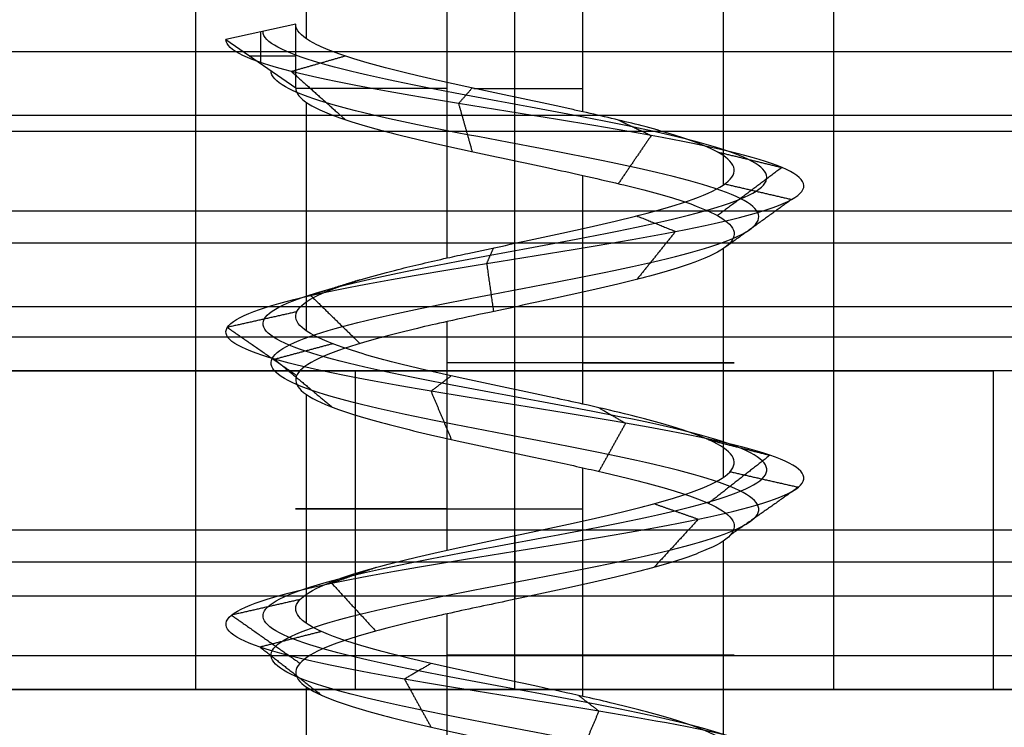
# Model space of a CAD drawing. Header units: millimetres. Extents: x -646 to 654, y -203 to 198.
# Tile 443 of 656: x -470.49 to -464.32, y 149.1 to 153.54. Entities that reach past the tile are written whole.
import ezdxf

# ---------------------------------------------------------------- set-up
doc = ezdxf.new("R2010")
doc.units = ezdxf.units.MM
doc.layers.add('Default', color=7, linetype='Continuous', true_color=0x000000)
doc.layers.add('Screw', color=7, linetype='Continuous', true_color=0xffffff)

msp = doc.modelspace()

# ---------------------------------------------------------------- linework, layer by layer
at = {"layer": 'Default'}
for p, q in [((-645.3844, 149.3403, 1170.8222), (652.6156, 149.3403, 1170.8222)), ((652.6156, 149.3403, 772.8222), (-645.3844, 149.3403, 772.8222)), ((652.6156, 149.3403, 971.8222), (-645.3844, 149.3403, 971.8222)), ((-496.8844, 149.3403, 778.8222), (-469.3844, 149.3403, 778.8222)), ((-465.3844, 149.3403, 778.8222), (-449.3844, 149.3403, 778.8222))]:
    msp.add_line(p, q, dxfattribs=at)
for points in [[(-469.3844, 149.3403, 778.8222), (-469.3844, 153.0903, 778.8222), (-469.3844, 156.8403, 778.8222)], [(-467.3844, 149.3403, 780.8222), (-467.3844, 153.0903, 780.8222), (-467.3844, 156.8403, 780.8222)], [(-467.3844, 149.3403, 776.8222), (-467.3844, 153.0903, 776.8222), (-467.3844, 156.8403, 776.8222)], [(-465.3844, 149.3403, 778.8222), (-465.3844, 153.0903, 778.8222), (-465.3844, 156.8403, 778.8222)], [(628.6156, 153.3403, 1101.2137), (3.6156, 153.3403, 1101.2137), (-621.3844, 153.3403, 1101.2137)], [(628.6156, 153.3403, 1093.8222), (3.6156, 153.3403, 1093.8222), (-621.3844, 153.3403, 1093.8222)], [(628.6156, 153.3403, 1097.518), (3.6156, 153.3403, 1097.518), (-621.3844, 153.3403, 1097.518)], [(628.6156, 153.3403, 1093.8222), (3.6156, 153.3403, 1093.8222), (-621.3844, 153.3403, 1093.8222)], [(628.6156, 153.3403, 1101.2137), (3.6156, 153.3403, 1101.2137), (-621.3844, 153.3403, 1101.2137)], [(628.6156, 153.3403, 1097.518), (3.6156, 153.3403, 1097.518), (-621.3844, 153.3403, 1097.518)], [(628.6156, 152.9403, 1104.1222), (3.6156, 152.9403, 1104.1222), (-621.3844, 152.9403, 1104.1222)], [(628.6156, 152.8403, 1074.2137), (3.6156, 152.8403, 1074.2137), (-621.3844, 152.8403, 1074.2137)], [(628.6156, 152.8403, 1076.2137), (3.6156, 152.8403, 1076.2137), (-621.3844, 152.8403, 1076.2137)], [(628.6156, 152.3403, 1101.2137), (3.6156, 152.3403, 1101.2137), (-621.3844, 152.3403, 1101.2137)], [(628.6156, 152.1403, 1092.1137), (3.6156, 152.1403, 1092.1137), (-621.3844, 152.1403, 1092.1137)], [(628.6156, 151.7403, 1102.4137), (3.6156, 151.7403, 1102.4137), (-621.3844, 151.7403, 1102.4137)], [(628.6156, 151.5515, 1092.8193), (3.6156, 151.5515, 1092.8193), (-621.3844, 151.5515, 1092.8193)], [(628.6156, 151.3403, 1093.7137), (3.6156, 151.3403, 1093.7137), (-621.3844, 151.3403, 1093.7137)], [(628.6156, 151.3403, 1101.2137), (3.6156, 151.3403, 1101.2137), (-621.3844, 151.3403, 1101.2137)], [(628.6156, 151.3403, 1097.4637), (3.6156, 151.3403, 1097.4637), (-621.3844, 151.3403, 1097.4637)], [(628.6156, 151.3403, 1120.8222), (3.6156, 151.3403, 1120.8222), (-621.3844, 151.3403, 1120.8222)], [(628.6156, 151.3403, 1118.8222), (3.6156, 151.3403, 1118.8222), (-621.3844, 151.3403, 1118.8222)], [(628.6156, 151.3403, 1105.3222), (3.6156, 151.3403, 1105.3222), (-621.3844, 151.3403, 1105.3222)], [(-474.3844, 151.3403, 1108.8222), (-471.3844, 151.3403, 1108.8222), (-468.3844, 151.3403, 1108.8222)], [(-468.3844, 151.3403, 1116.8222), (-471.3844, 151.3403, 1116.8222), (-474.3844, 151.3403, 1116.8222)], [(-468.3844, 149.3403, 1108.8222), (-468.3844, 150.3403, 1108.8222), (-468.3844, 151.3403, 1108.8222)], [(-468.3844, 149.3403, 1116.8222), (-468.3844, 150.3403, 1116.8222), (-468.3844, 151.3403, 1116.8222)], [(-425.3144, 151.3403, 1112.0722), (-444.8844, 151.3403, 1112.0722), (-464.4543, 151.3403, 1112.0722)], [(-464.3844, 149.3403, 1112.8222), (-464.3844, 150.3403, 1112.8222), (-464.3844, 151.3403, 1112.8222)], [(628.6156, 150.3403, 1074.2137), (3.6156, 150.3403, 1074.2137), (-621.3844, 150.3403, 1074.2137)], [(628.6156, 150.3403, 1076.2137), (3.6156, 150.3403, 1076.2137), (-621.3844, 150.3403, 1076.2137)], [(628.6156, 150.3403, 1075.2137), (3.6156, 150.3403, 1075.2137), (-621.3844, 150.3403, 1075.2137)], [(628.6156, 150.1403, 1103.6137), (3.6156, 150.1403, 1103.6137), (-621.3844, 150.1403, 1103.6137)], [(628.6156, 149.9261, 1120.2364), (3.6156, 149.9261, 1120.2364), (-621.3844, 149.9261, 1120.2364)], [(628.6156, 149.5515, 1104.3193), (3.6156, 149.5515, 1104.3193), (-621.3844, 149.5515, 1104.3193)], [(628.6156, 149.3403, 1118.8222), (3.6156, 149.3403, 1118.8222), (-621.3844, 149.3403, 1118.8222)], [(628.6156, 149.3403, 1105.2137), (3.6156, 149.3403, 1105.2137), (-621.3844, 149.3403, 1105.2137)], [(-449.3844, 149.3403, 772.8222), (-499.3844, 149.3403, 772.8222), (-549.3844, 149.3403, 772.8222)], [(-549.3844, 149.3403, 784.8222), (-499.3844, 149.3403, 784.8222), (-449.3844, 149.3403, 784.8222)], [(-468.3844, 149.3403, 1108.8222), (-471.3844, 149.3403, 1108.8222), (-474.3844, 149.3403, 1108.8222)], [(-474.3844, 149.3403, 1116.8222), (-471.3844, 149.3403, 1116.8222), (-468.3844, 149.3403, 1116.8222)], [(-425.3037, 149.3403, 1112.018), (-444.8844, 149.3403, 1112.018), (-464.4651, 149.3403, 1112.018)]]:
    msp.add_open_spline(points, degree=2, dxfattribs=at)
for points, weights, knots in [([(-468.3844, 151.3403, 1108.8222), (-464.3844, 151.3403, 1108.8222), (-464.3844, 151.3403, 1112.8222), (-464.3844, 151.3403, 1116.8222), (-468.3844, 151.3403, 1116.8222)], [1, 0.707106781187, 1, 0.707106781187, 1], [-55.699112, -55.699112, -55.699112, -49.415927, -49.415927, -43.132741, -43.132741, -43.132741]), ([(-465.3844, 149.3403, 778.8222), (-465.3844, 149.3403, 780.8222), (-467.3844, 149.3403, 780.8222), (-469.3844, 149.3403, 780.8222), (-469.3844, 149.3403, 778.8222), (-469.3844, 149.3403, 776.8222), (-467.3844, 149.3403, 776.8222), (-465.3844, 149.3403, 776.8222), (-465.3844, 149.3403, 778.8222)], [1, 0.707106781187, 1, 0.707106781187, 1, 0.707106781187, 1, 0.707106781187, 1], [236.566371, 236.566371, 236.566371, 239.707963, 239.707963, 242.849556, 242.849556, 245.991149, 245.991149, 249.132741, 249.132741, 249.132741]), ([(-468.3844, 149.3403, 1116.8222), (-464.3844, 149.3403, 1116.8222), (-464.3844, 149.3403, 1112.8222), (-464.3844, 149.3403, 1108.8222), (-468.3844, 149.3403, 1108.8222)], [1, 0.707106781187, 1, 0.707106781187, 1], [43.132741, 43.132741, 43.132741, 49.415927, 49.415927, 55.699112, 55.699112, 55.699112])]:
    msp.add_rational_spline(points, weights, degree=2, knots=knots, dxfattribs=at)
at = {"layer": 'Screw', "color": 7, "true_color": 0xffffff}
for p, q in [((-468.692, 153.4222, 779.2471), (-468.692, 155.0906, 779.2471)), ((-467.8092, 152.0473, 777.5146), (-467.8092, 155.0906, 777.5146)), ((-466.9595, 152.964, 780.1298), (-466.9595, 155.0906, 780.1298)), ((-466.0768, 152.5057, 778.3974), (-466.0768, 155.0906, 778.3974)), ((-468.7592, 153.514, 778.8222), (-469.1967, 153.4166, 778.8222)), ((-468.7592, 153.1147, 778.8222), (-468.7592, 153.514, 778.8222)), ((-469.1967, 153.4166, 778.8222), (-468.7592, 153.1147, 778.8222)), ((-468.978, 153.2657, 778.8222), (-468.978, 153.4653, 778.8222)), ((-469.0486, 153.3144, 778.8222), (-468.7592, 153.3144, 778.8222)), ((-468.692, 151.589, 779.2471), (-468.692, 153.0236, 779.2471)), ((-466.9595, 151.1308, 780.1298), (-466.9595, 152.5651, 780.1298)), ((-466.0768, 150.6725, 778.3974), (-466.0768, 152.1065, 778.3974)), ((-467.8092, 150.2141, 777.5146), (-467.8092, 151.6486, 777.5146)), ((-468.692, 149.7559, 779.2471), (-468.692, 151.1904, 779.2471)), ((-466.9595, 149.2977, 780.1298), (-466.9595, 150.7317, 780.1298)), ((-466.0768, 148.8393, 778.3974), (-466.0768, 150.2735, 778.3974)), ((-467.8092, 148.3809, 777.5146), (-467.8092, 149.8156, 777.5146)), ((-468.692, 147.9228, 779.2471), (-468.692, 149.357, 779.2471))]:
    msp.add_line(p, q, dxfattribs=at)
at = {"layer": 'Screw', "color": 7, "true_color": 0xffffff, "extrusion": (0, 1, 0)}
for centre, start, end in [((467.3844, 778.8222, 153.1107), 288, 0.79462), ((467.3844, 778.8222, 153.1107), 79.19774, 108), ((467.3844, 778.8222, 151.3896), 108, 288), ((467.3844, 778.8222, 150.4731), 288, 108), ((467.3844, 778.8222, 149.5563), 108, 288)]:
    msp.add_arc(centre, 1.3749, start, end, dxfattribs=at)
at = {"layer": 'Screw', "color": 7, "true_color": 0xffffff}
for points, knots in [([(-466.9595, 152.964, 780.1298), (-466.9861, 152.9699, 780.1384), (-467.013, 152.9758, 780.1463), (-467.1923, 153.015, 780.1927), (-467.3537, 153.0489, 780.2057), (-467.667, 153.1159, 780.1769), (-467.8233, 153.1497, 780.1346), (-468.1085, 153.2163, 780.0015), (-468.2412, 153.2502, 779.9089), (-468.4645, 153.3172, 779.6872), (-468.5582, 153.3509, 779.5552), (-468.6934, 153.4176, 779.271), (-468.7369, 153.4515, 779.1151), (-468.757, 153.4947, 778.9133), (-468.7592, 153.5043, 778.8677), (-468.7592, 153.514, 778.8222)], [0.9407679, 0.9407679, 0.9407679, 0.9407679, 0.94268914, 0.94268914, 0.95352424, 0.95352424, 0.96436026, 0.96436026, 0.97519533, 0.97519533, 0.98603138, 0.98603138, 0.99686651, 0.99686651, 1, 1, 1, 1]), ([(-468.2801, 135.0848, 778.8222), (-468.2897, 135.1612, 778.5877), (-468.2212, 135.2376, 778.3382), (-467.8954, 135.3903, 777.9584), (-467.6489, 135.4667, 777.8309), (-467.1198, 135.6195, 777.7928), (-466.8406, 135.6958, 777.8831), (-466.4183, 135.8486, 778.2514), (-466.2785, 135.925, 778.5277), (-466.2403, 136.0778, 779.1167), (-466.3431, 136.1541, 779.4258), (-466.7538, 136.3069, 779.8905), (-467.0599, 136.3833, 780.0426), (-467.7089, 136.5361, 780.0808), (-468.0478, 136.6124, 779.9657), (-468.5549, 136.7652, 779.5126), (-468.7251, 136.8416, 779.1767), (-468.7518, 136.9944, 778.4677), (-468.6076, 137.0707, 778.1088), (-468.1085, 137.2235, 777.5882), (-467.7509, 137.2999, 777.4299), (-467.0179, 137.4526, 777.4147), (-466.6471, 137.529, 777.5581), (-466.1095, 137.6818, 778.0741), (-465.9463, 137.7582, 778.4437), (-465.931, 137.9109, 779.2007), (-466.0794, 137.9873, 779.5834), (-466.6123, 138.1401, 780.138), (-466.9939, 138.2165, 780.3061), (-467.7749, 138.3692, 780.3214), (-468.1695, 138.4456, 780.1681), (-468.741, 138.5984, 779.6182), (-468.916, 138.6748, 779.2247), (-468.9275, 138.8275, 778.4197), (-468.7636, 138.9039, 778.0164), (-468.1955, 139.0567, 777.4376), (-467.7928, 139.1331, 777.2657), (-466.9759, 139.2858, 777.2581), (-466.5666, 139.3622, 777.4225), (-465.9793, 139.515, 777.9991), (-465.8049, 139.5914, 778.4077), (-465.7973, 139.7441, 779.2367), (-465.9642, 139.8205, 779.6519), (-466.5493, 139.9733, 780.2477), (-466.9639, 140.0497, 780.4245), (-467.8048, 140.2024, 780.4322), (-468.226, 140.2788, 780.2628), (-468.8303, 140.4316, 779.6693), (-469.0077, 140.5079, 779.2487), (-469.0184, 140.6512, 778.449), (-468.8936, 140.718, 778.0723), (-468.4247, 140.8517, 777.4798), (-468.0837, 140.9185, 777.2663), (-467.3363, 141.0522, 777.104), (-466.9325, 141.119, 777.1559), (-466.2437, 141.2527, 777.509), (-465.9612, 141.3195, 777.8089), (-465.6492, 141.4532, 778.5273), (-465.6209, 141.52, 778.9432), (-465.8381, 141.6537, 779.7052), (-466.083, 141.7205, 780.0486), (-466.742, 141.8542, 780.5049), (-467.1538, 141.921, 780.6162), (-467.9618, 142.0547, 780.55), (-468.3551, 142.1215, 780.3727), (-468.9443, 142.2552, 779.8024), (-469.1379, 142.322, 779.4114), (-469.2324, 142.4557, 778.5877), (-469.122, 142.5225, 778.1605), (-468.6606, 142.6562, 777.4701), (-468.3078, 142.723, 777.2084), (-467.5132, 142.8567, 776.9674), (-467.0744, 142.9235, 776.9889), (-466.3072, 143.0572, 777.3067), (-465.9817, 143.1241, 777.6017), (-465.5903, 143.2577, 778.334), (-465.5258, 143.3246, 778.7686), (-465.6878, 143.4582, 779.583), (-465.9137, 143.5251, 779.9598), (-466.5555, 143.6587, 780.4866), (-466.9692, 143.7256, 780.6346), (-467.7995, 143.8592, 780.6346), (-468.2132, 143.9261, 780.4866), (-468.8551, 144.0597, 779.9598), (-469.0809, 144.1266, 779.583), (-469.2429, 144.2602, 778.7686), (-469.1784, 144.3271, 778.334), (-468.787, 144.4607, 777.6017), (-468.4615, 144.5276, 777.3067), (-467.6944, 144.6612, 776.9889), (-467.2555, 144.7281, 776.9674), (-466.461, 144.8618, 777.2084), (-466.1081, 144.9286, 777.4701), (-465.6468, 145.0623, 778.1605), (-465.54, 145.1291, 778.5867), (-465.6214, 145.2628, 779.413), (-465.8092, 145.3296, 779.8102), (-466.3964, 145.4633, 780.3973), (-466.7935, 145.5301, 780.5852), (-467.6199, 145.6638, 780.6666), (-468.0461, 145.7306, 780.5598), (-468.7365, 145.8643, 780.0985), (-468.9982, 145.9311, 779.7456), (-469.2392, 146.0648, 778.951), (-469.2177, 146.1316, 778.5122), (-468.8999, 146.2653, 777.7451), (-468.6049, 146.3321, 777.4195), (-467.8726, 146.4658, 777.0281), (-467.438, 146.5326, 776.9637), (-466.6236, 146.6663, 777.1257), (-466.2468, 146.7331, 777.3515), (-465.72, 146.8668, 777.9934), (-465.572, 146.9336, 778.407), (-465.572, 147.0673, 779.2374), (-465.72, 147.1341, 779.651), (-466.2468, 147.2678, 780.2929), (-466.6236, 147.3346, 780.5188), (-467.438, 147.4683, 780.6808), (-467.8726, 147.5351, 780.6163), (-468.6049, 147.6688, 780.2249), (-468.8999, 147.7356, 779.8993), (-469.2177, 147.8693, 779.1322), (-469.2392, 147.9361, 778.6934), (-468.9982, 148.0698, 777.8988), (-468.7365, 148.1367, 777.5459), (-468.0461, 148.2703, 777.0846), (-467.6199, 148.3372, 776.9779), (-466.7935, 148.4708, 777.0593), (-466.3964, 148.5377, 777.2471), (-465.8092, 148.6713, 777.8342), (-465.6214, 148.7382, 778.2314), (-465.54, 148.8718, 779.0577), (-465.6468, 148.9387, 779.4839), (-466.1081, 149.0723, 780.1743), (-466.461, 149.1392, 780.436), (-467.2555, 149.2728, 780.6771), (-467.6944, 149.3397, 780.6555), (-468.4615, 149.4733, 780.3378), (-468.787, 149.5402, 780.0427), (-469.1784, 149.6739, 779.3104), (-469.2429, 149.7407, 778.8758), (-469.0809, 149.8744, 778.0614), (-468.8551, 149.9412, 777.6846), (-468.2132, 150.0749, 777.1578), (-467.7995, 150.1417, 777.0098), (-466.9692, 150.2754, 777.0098), (-466.5555, 150.3422, 777.1578), (-465.9137, 150.4759, 777.6846), (-465.6878, 150.5427, 778.0614), (-465.5258, 150.6764, 778.8758), (-465.5903, 150.7432, 779.3104), (-465.9817, 150.8769, 780.0427), (-466.3072, 150.9437, 780.3378), (-467.0744, 151.0774, 780.6555), (-467.5132, 151.1442, 780.6771), (-468.3078, 151.2779, 780.436), (-468.6606, 151.3447, 780.1743), (-469.122, 151.4784, 779.4839), (-469.2287, 151.5452, 779.0577), (-469.1473, 151.6789, 778.2314), (-468.9595, 151.7457, 777.8342), (-468.3723, 151.8794, 777.2471), (-467.9752, 151.9462, 777.0593), (-467.1488, 152.0799, 776.9779), (-466.7227, 152.1467, 777.0846), (-466.0323, 152.2804, 777.5459), (-465.7705, 152.3472, 777.8988), (-465.5295, 152.4809, 778.6934), (-465.5511, 152.5477, 779.1322), (-465.8688, 152.6814, 779.8993), (-466.1639, 152.7482, 780.2249), (-466.8962, 152.8819, 780.6163), (-467.3307, 152.9488, 780.6808), (-468.1451, 153.0824, 780.5188), (-468.522, 153.1493, 780.2929), (-469.0487, 153.2829, 779.651), (-469.1967, 153.3497, 779.2381), (-469.1967, 153.4166, 778.8222)], [0.0909091, 0.0909091, 0.0909091, 0.0909091, 0.1022727, 0.1022727, 0.1136364, 0.1136364, 0.125, 0.125, 0.1363636, 0.1363636, 0.1477273, 0.1477273, 0.1590909, 0.1590909, 0.1704545, 0.1704545, 0.1818182, 0.1818182, 0.1931818, 0.1931818, 0.2045455, 0.2045455, 0.2159091, 0.2159091, 0.2272727, 0.2272727, 0.2386364, 0.2386364, 0.25, 0.25, 0.2613636, 0.2613636, 0.2727273, 0.2727273, 0.2840909, 0.2840909, 0.2954545, 0.2954545, 0.3068182, 0.3068182, 0.3181818, 0.3181818, 0.3295455, 0.3295455, 0.3409091, 0.3409091, 0.3522727, 0.3522727, 0.3636364, 0.3636364, 0.3735795, 0.3735795, 0.3835227, 0.3835227, 0.3934659, 0.3934659, 0.4034091, 0.4034091, 0.4133523, 0.4133523, 0.4232955, 0.4232955, 0.4332386, 0.4332386, 0.4431818, 0.4431818, 0.453125, 0.453125, 0.4630682, 0.4630682, 0.4730114, 0.4730114, 0.4829545, 0.4829545, 0.4928977, 0.4928977, 0.5028409, 0.5028409, 0.5127841, 0.5127841, 0.5227273, 0.5227273, 0.5326705, 0.5326705, 0.5426136, 0.5426136, 0.5525568, 0.5525568, 0.5625, 0.5625, 0.5724432, 0.5724432, 0.5823864, 0.5823864, 0.5923295, 0.5923295, 0.6022727, 0.6022727, 0.6122159, 0.6122159, 0.6221591, 0.6221591, 0.6321023, 0.6321023, 0.6420455, 0.6420455, 0.6519886, 0.6519886, 0.6619318, 0.6619318, 0.671875, 0.671875, 0.6818182, 0.6818182, 0.6917614, 0.6917614, 0.7017045, 0.7017045, 0.7116477, 0.7116477, 0.7215909, 0.7215909, 0.7315341, 0.7315341, 0.7414773, 0.7414773, 0.7514205, 0.7514205, 0.7613636, 0.7613636, 0.7713068, 0.7713068, 0.78125, 0.78125, 0.7911932, 0.7911932, 0.8011364, 0.8011364, 0.8110795, 0.8110795, 0.8210227, 0.8210227, 0.8309659, 0.8309659, 0.8409091, 0.8409091, 0.8508523, 0.8508523, 0.8607955, 0.8607955, 0.8707386, 0.8707386, 0.8806818, 0.8806818, 0.890625, 0.890625, 0.9005682, 0.9005682, 0.9105114, 0.9105114, 0.9204545, 0.9204545, 0.9303977, 0.9303977, 0.9403409, 0.9403409, 0.9502841, 0.9502841, 0.9602273, 0.9602273, 0.9701705, 0.9701705, 0.9801136, 0.9801136, 0.9900568, 0.9900568, 1, 1, 1, 1]), ([(-467.4622, 135.5653, 778.056), (-467.4366, 135.5752, 778.0508), (-467.4106, 135.585, 778.047), (-467.1808, 135.6713, 778.0254), (-466.962, 135.7476, 778.0907), (-466.6259, 135.9004, 778.3729), (-466.5112, 135.9768, 778.5886), (-466.473, 136.1296, 779.0558), (-466.5506, 136.2059, 779.3044), (-466.8752, 136.3587, 779.6829), (-467.1208, 136.4351, 779.81), (-467.648, 136.5879, 779.8482), (-467.9263, 136.6642, 779.7582), (-468.3473, 136.817, 779.3912), (-468.4924, 136.8934, 779.1158), (-468.5192, 137.0462, 778.5286), (-468.4, 137.1225, 778.2303), (-467.9871, 137.2753, 777.7958), (-467.6899, 137.3517, 777.6626), (-467.0788, 137.5044, 777.6473), (-466.7685, 137.5808, 777.7657), (-466.3171, 137.7336, 778.1956), (-466.1789, 137.81, 778.5046), (-466.1636, 137.9627, 779.1398), (-466.287, 138.0391, 779.462), (-466.7338, 138.1919, 779.9304), (-467.0548, 138.2683, 780.0735), (-467.7139, 138.421, 780.0888), (-468.0481, 138.4974, 779.9605), (-468.5334, 138.6502, 779.4967), (-468.6834, 138.7266, 779.1638), (-468.6948, 138.8793, 778.4806), (-468.556, 138.9557, 778.1379), (-468.0741, 139.1085, 777.6452), (-467.7319, 139.1849, 777.4984), (-467.0368, 139.3376, 777.4907), (-466.6881, 139.414, 777.6301), (-466.1869, 139.5668, 778.1205), (-466.0376, 139.6432, 778.4686), (-466.03, 139.7959, 779.1758), (-466.1718, 139.8723, 779.5305), (-466.6707, 140.0251, 780.0402), (-467.0248, 140.1015, 780.1919), (-467.7439, 140.2542, 780.1995), (-468.1046, 140.3306, 780.0552), (-468.6227, 140.4834, 779.5478), (-468.775, 140.5597, 779.1878), (-468.7858, 140.703, 778.5023), (-468.68, 140.7698, 778.1787), (-468.2786, 140.9035, 777.6686), (-467.986, 140.9703, 777.4841), (-467.3432, 141.104, 777.3426), (-466.9952, 141.1708, 777.3863), (-466.4003, 141.3045, 777.689), (-466.1558, 141.3713, 777.9472), (-465.8845, 141.505, 778.5671), (-465.859, 141.5718, 778.9266), (-466.0453, 141.7055, 779.5867), (-466.2566, 141.7723, 779.8847), (-466.8269, 141.906, 780.2819), (-467.184, 141.9728, 780.3794), (-467.886, 142.1065, 780.3237), (-468.2283, 142.1733, 780.1705), (-468.7421, 142.307, 779.6756), (-468.9116, 142.3738, 779.3356), (-468.9957, 142.5075, 778.6179), (-468.8989, 142.5743, 778.2455), (-468.4968, 142.708, 777.6437), (-468.1892, 142.7748, 777.4156), (-467.4966, 142.9085, 777.2055), (-467.1142, 142.9753, 777.2243), (-466.4455, 143.109, 777.5012), (-466.1618, 143.1759, 777.7584), (-465.8206, 143.3095, 778.3967), (-465.7644, 143.3764, 778.7755), (-465.9056, 143.51, 779.4853), (-466.1025, 143.5769, 779.8138), (-466.6619, 143.7105, 780.2729), (-467.0225, 143.7774, 780.4019), (-467.7462, 143.911, 780.4019), (-468.1068, 143.9779, 780.2729), (-468.6663, 144.1115, 779.8138), (-468.8631, 144.1784, 779.4853), (-469.0043, 144.312, 778.7755), (-468.9481, 144.3789, 778.3967), (-468.607, 144.5125, 777.7584), (-468.3232, 144.5794, 777.5012), (-467.6546, 144.713, 777.2243), (-467.2721, 144.7799, 777.2055), (-466.5795, 144.9136, 777.4156), (-466.2719, 144.9804, 777.6437), (-465.8698, 145.1141, 778.2455), (-465.7768, 145.1809, 778.6169), (-465.8477, 145.3146, 779.3372), (-466.0114, 145.3814, 779.6834), (-466.5232, 145.5151, 780.1951), (-466.8694, 145.5819, 780.3589), (-467.5897, 145.7156, 780.4298), (-467.9611, 145.7824, 780.3368), (-468.5629, 145.9161, 779.9347), (-468.791, 145.9829, 779.6271), (-469.0011, 146.1166, 778.9345), (-468.9823, 146.1834, 778.552), (-468.7054, 146.3171, 777.8834), (-468.4482, 146.3839, 777.5996), (-467.8099, 146.5176, 777.2584), (-467.4311, 146.5844, 777.2022), (-466.7213, 146.7181, 777.3434), (-466.3928, 146.7849, 777.5403), (-465.9336, 146.9186, 778.0998), (-465.8046, 146.9854, 778.4603), (-465.8046, 147.1191, 779.1841), (-465.9336, 147.1859, 779.5446), (-466.3928, 147.3196, 780.1041), (-466.7213, 147.3864, 780.301), (-467.4311, 147.5201, 780.4422), (-467.8099, 147.5869, 780.386), (-468.4482, 147.7206, 780.0448), (-468.7054, 147.7874, 779.7611), (-468.9823, 147.9211, 779.0924), (-469.0011, 147.988, 778.7099), (-468.791, 148.1216, 778.0174), (-468.5629, 148.1885, 777.7098), (-467.9611, 148.3221, 777.3077), (-467.5897, 148.389, 777.2146), (-466.8694, 148.5226, 777.2856), (-466.5232, 148.5895, 777.4493), (-466.0114, 148.7231, 777.9611), (-465.8477, 148.79, 778.3072), (-465.7768, 148.9236, 779.0275), (-465.8698, 148.9905, 779.399), (-466.2719, 149.1241, 780.0007), (-466.5795, 149.191, 780.2289), (-467.2721, 149.3246, 780.439), (-467.6546, 149.3915, 780.4202), (-468.3232, 149.5251, 780.1432), (-468.607, 149.592, 779.886), (-468.9481, 149.7257, 779.2477), (-469.0043, 149.7925, 778.8689), (-468.8631, 149.9262, 778.1591), (-468.6663, 149.993, 777.8306), (-468.1068, 150.1267, 777.3715), (-467.7462, 150.1935, 777.2425), (-467.0225, 150.3272, 777.2425), (-466.6619, 150.394, 777.3715), (-466.1025, 150.5277, 777.8306), (-465.9056, 150.5945, 778.1591), (-465.7644, 150.7282, 778.8689), (-465.8206, 150.795, 779.2477), (-466.1618, 150.9287, 779.886), (-466.4455, 150.9955, 780.1432), (-467.1142, 151.1292, 780.4202), (-467.4966, 151.196, 780.439), (-468.1892, 151.3297, 780.2289), (-468.4968, 151.3965, 780.0007), (-468.8989, 151.5302, 779.399), (-468.9919, 151.597, 779.0275), (-468.921, 151.7307, 778.3072), (-468.7573, 151.7975, 777.9611), (-468.2455, 151.9312, 777.4493), (-467.8993, 151.998, 777.2856), (-467.1791, 152.1317, 777.2146), (-466.8076, 152.1985, 777.3077), (-466.2058, 152.3322, 777.7098), (-465.9777, 152.399, 778.0174), (-465.7676, 152.5327, 778.7099), (-465.7864, 152.5995, 779.0924), (-466.0634, 152.7332, 779.7611), (-466.3205, 152.8, 780.0448), (-466.9588, 152.9337, 780.386), (-467.3376, 153.0006, 780.4422), (-468.0475, 153.1342, 780.301), (-468.3759, 153.2011, 780.1041), (-468.8351, 153.3347, 779.5446), (-468.9641, 153.4015, 779.1847), (-468.9641, 153.4684, 778.8222)], [2.782471, 2.782471, 2.782471, 2.782471, 2.974275, 2.974275, 4.461413, 4.461413, 5.948551, 5.948551, 7.435688, 7.435688, 8.922826, 8.922826, 10.409964, 10.409964, 11.897102, 11.897102, 13.384239, 13.384239, 14.871377, 14.871377, 16.358515, 16.358515, 17.845652, 17.845652, 19.33279, 19.33279, 20.819928, 20.819928, 22.307065, 22.307065, 23.794203, 23.794203, 25.281341, 25.281341, 26.768478, 26.768478, 28.255616, 28.255616, 29.742754, 29.742754, 31.229892, 31.229892, 32.717029, 32.717029, 34.204167, 34.204167, 35.691305, 35.691305, 36.99255, 36.99255, 38.293796, 38.293796, 39.595041, 39.595041, 40.896287, 40.896287, 42.197532, 42.197532, 43.498777, 43.498777, 44.800023, 44.800023, 46.101268, 46.101268, 47.402514, 47.402514, 48.703759, 48.703759, 50.005005, 50.005005, 51.30625, 51.30625, 52.607496, 52.607496, 53.908741, 53.908741, 55.209987, 55.209987, 56.511232, 56.511232, 57.812478, 57.812478, 59.113723, 59.113723, 60.414969, 60.414969, 61.716214, 61.716214, 63.01746, 63.01746, 64.318705, 64.318705, 65.619951, 65.619951, 66.921196, 66.921196, 68.222442, 68.222442, 69.523687, 69.523687, 70.824933, 70.824933, 72.126178, 72.126178, 73.427423, 73.427423, 74.728669, 74.728669, 76.029914, 76.029914, 77.33116, 77.33116, 78.632405, 78.632405, 79.933651, 79.933651, 81.234896, 81.234896, 82.536142, 82.536142, 83.837387, 83.837387, 85.138633, 85.138633, 86.439878, 86.439878, 87.741124, 87.741124, 89.042369, 89.042369, 90.343615, 90.343615, 91.64486, 91.64486, 92.946106, 92.946106, 94.247351, 94.247351, 95.548597, 95.548597, 96.849842, 96.849842, 98.151088, 98.151088, 99.452333, 99.452333, 100.753579, 100.753579, 102.054824, 102.054824, 103.35607, 103.35607, 104.657315, 104.657315, 105.95856, 105.95856, 107.259806, 107.259806, 108.561051, 108.561051, 109.862297, 109.862297, 111.163542, 111.163542, 112.464788, 112.464788, 113.766033, 113.766033, 115.067279, 115.067279, 116.368524, 116.368524, 117.66977, 117.66977, 118.971015, 118.971015, 118.971015, 118.971015]), ([(-467.0882, 135.4652, 778.1266), (-466.9956, 135.5025, 778.1558), (-466.907, 135.5398, 778.203), (-466.6707, 135.6534, 778.3991), (-466.5614, 135.7298, 778.6018), (-466.5232, 135.8826, 779.0427), (-466.5955, 135.9589, 779.2781), (-466.9014, 136.1117, 779.6381), (-467.1339, 136.1881, 779.7597), (-467.6348, 136.3409, 779.7979), (-467.9001, 136.4172, 779.7133), (-468.3025, 136.57, 779.3649), (-468.4422, 136.6464, 779.1026), (-468.4689, 136.7992, 778.5418), (-468.3551, 136.8755, 778.2565), (-467.9609, 137.0283, 777.8406), (-467.6768, 137.1047, 777.7129), (-467.0919, 137.2574, 777.6976), (-466.7947, 137.3338, 777.8106), (-466.3619, 137.4866, 778.2218), (-466.2292, 137.563, 778.5178), (-466.2139, 137.7157, 779.1266), (-466.3318, 137.7921, 779.4358), (-466.76, 137.9449, 779.8856), (-467.0679, 138.0213, 780.0232), (-467.7008, 138.174, 780.0385), (-468.0218, 138.2504, 779.9157), (-468.4886, 138.4032, 779.4705), (-468.6331, 138.4796, 779.1506), (-468.6446, 138.6323, 778.4938), (-468.5112, 138.7087, 778.1641), (-468.0479, 138.8615, 777.69), (-467.7188, 138.9379, 777.5486), (-467.0499, 139.0906, 777.541), (-466.7143, 139.167, 777.675), (-466.2317, 139.3198, 778.1467), (-466.0879, 139.3962, 778.4818), (-466.0802, 139.5489, 779.1626), (-466.2167, 139.6253, 779.5042), (-466.6969, 139.7781, 779.9953), (-467.0379, 139.8545, 780.1416), (-467.7308, 140.0072, 780.1493), (-468.0783, 140.0836, 780.0104), (-468.5779, 140.2364, 779.5216), (-468.7248, 140.3127, 779.1746), (-468.7355, 140.456, 778.5138), (-468.6338, 140.5228, 778.2017), (-468.2471, 140.6565, 777.7093), (-467.965, 140.7233, 777.5311), (-467.3447, 140.857, 777.3941), (-467.0087, 140.9238, 777.436), (-466.4342, 141.0575, 777.7279), (-466.1978, 141.1243, 777.9771), (-465.9354, 141.258, 778.5757), (-465.9105, 141.3248, 778.9231), (-466.09, 141.4585, 779.5611), (-466.294, 141.5253, 779.8493), (-466.8452, 141.659, 780.2337), (-467.1905, 141.7258, 780.3283), (-467.8696, 141.8595, 780.2748), (-468.2009, 141.9263, 780.1268), (-468.6984, 142.06, 779.6482), (-468.8627, 142.1268, 779.3192), (-468.9445, 142.2605, 778.6245), (-468.8507, 142.3273, 778.2638), (-468.4614, 142.461, 777.6812), (-468.1636, 142.5278, 777.4603), (-467.4931, 142.6615, 777.2569), (-467.1228, 142.7283, 777.2751), (-466.4754, 142.862, 777.5433), (-466.2007, 142.9288, 777.7922), (-465.8703, 143.0625, 778.4102), (-465.8159, 143.1294, 778.777), (-465.9526, 143.263, 779.4642), (-466.1432, 143.3299, 779.7822), (-466.6849, 143.4635, 780.2268), (-467.034, 143.5304, 780.3517), (-467.7347, 143.664, 780.3517), (-468.0838, 143.7309, 780.2268), (-468.6255, 143.8645, 779.7822), (-468.8161, 143.9314, 779.4642), (-468.9528, 144.065, 778.777), (-468.8984, 144.1319, 778.4102), (-468.5681, 144.2655, 777.7922), (-468.2934, 144.3324, 777.5433), (-467.646, 144.466, 777.2751), (-467.2757, 144.5329, 777.2569), (-466.6051, 144.6666, 777.4603), (-466.3073, 144.7334, 777.6812), (-465.918, 144.8671, 778.2638), (-465.8279, 144.9339, 778.6235), (-465.8966, 145.0676, 779.3208), (-466.0551, 145.1344, 779.656), (-466.5506, 145.2681, 780.1514), (-466.8858, 145.3349, 780.31), (-467.5831, 145.4686, 780.3787), (-467.9428, 145.5354, 780.2886), (-468.5254, 145.6691, 779.8993), (-468.7463, 145.7359, 779.6015), (-468.9497, 145.8696, 778.9309), (-468.9315, 145.9364, 778.5606), (-468.6633, 146.0701, 777.9132), (-468.4143, 146.1369, 777.6385), (-467.7964, 146.2706, 777.3082), (-467.4296, 146.3374, 777.2538), (-466.7423, 146.4711, 777.3905), (-466.4243, 146.5379, 777.5811), (-465.9798, 146.6716, 778.1228), (-465.8549, 146.7384, 778.4719), (-465.8549, 146.8721, 779.1726), (-465.9798, 146.9389, 779.5217), (-466.4243, 147.0726, 780.0633), (-466.7423, 147.1394, 780.2539), (-467.4296, 147.2731, 780.3906), (-467.7964, 147.3399, 780.3362), (-468.4143, 147.4736, 780.0059), (-468.6633, 147.5404, 779.7312), (-468.9315, 147.6741, 779.0838), (-468.9497, 147.7409, 778.7135), (-468.7463, 147.8746, 778.043), (-468.5254, 147.9415, 777.7452), (-467.9428, 148.0751, 777.3559), (-467.5831, 148.142, 777.2658), (-466.8858, 148.2756, 777.3345), (-466.5506, 148.3425, 777.493), (-466.0551, 148.4761, 777.9885), (-465.8966, 148.543, 778.3236), (-465.8279, 148.6766, 779.021), (-465.918, 148.7435, 779.3806), (-466.3073, 148.8771, 779.9633), (-466.6051, 148.944, 780.1841), (-467.2757, 149.0776, 780.3875), (-467.646, 149.1445, 780.3693), (-468.2934, 149.2781, 780.1012), (-468.5681, 149.345, 779.8522), (-468.8984, 149.4787, 779.2342), (-468.9528, 149.5455, 778.8675), (-468.8161, 149.6792, 778.1802), (-468.6255, 149.746, 777.8622), (-468.0838, 149.8797, 777.4177), (-467.7347, 149.9465, 777.2928), (-467.034, 150.0802, 777.2928), (-466.6849, 150.147, 777.4177), (-466.1432, 150.2807, 777.8622), (-465.9526, 150.3475, 778.1802), (-465.8159, 150.4812, 778.8675), (-465.8703, 150.548, 779.2342), (-466.2007, 150.6817, 779.8522), (-466.4754, 150.7485, 780.1012), (-467.1228, 150.8822, 780.3693), (-467.4931, 150.949, 780.3875), (-468.1636, 151.0827, 780.1841), (-468.4614, 151.1495, 779.9633), (-468.8507, 151.2832, 779.3806), (-468.9408, 151.35, 779.021), (-468.8721, 151.4837, 778.3236), (-468.7136, 151.5505, 777.9885), (-468.2181, 151.6842, 777.493), (-467.8829, 151.751, 777.3345), (-467.1856, 151.8847, 777.2658), (-466.826, 151.9515, 777.3559), (-466.2433, 152.0852, 777.7452), (-466.0225, 152.152, 778.043), (-465.8191, 152.2857, 778.7135), (-465.8372, 152.3525, 779.0838), (-466.1054, 152.4862, 779.7312), (-466.3544, 152.553, 780.0059), (-466.9724, 152.6867, 780.3362), (-467.3391, 152.7536, 780.3906), (-468.0264, 152.8872, 780.2539), (-468.3444, 152.9541, 780.0633), (-468.7889, 153.0877, 779.5217), (-468.9138, 153.1545, 779.1731), (-468.9138, 153.2214, 778.8222)], [9.962929, 9.962929, 9.962929, 9.962929, 10.425509, 10.425509, 11.373282, 11.373282, 12.321056, 12.321056, 13.268829, 13.268829, 14.216603, 14.216603, 15.164377, 15.164377, 16.11215, 16.11215, 17.059924, 17.059924, 18.007697, 18.007697, 18.955471, 18.955471, 19.903244, 19.903244, 20.851018, 20.851018, 21.798791, 21.798791, 22.746565, 22.746565, 23.694338, 23.694338, 24.642112, 24.642112, 25.589885, 25.589885, 26.537659, 26.537659, 27.485432, 27.485432, 28.433206, 28.433206, 29.38098, 29.38098, 30.328753, 30.328753, 31.158055, 31.158055, 31.987357, 31.987357, 32.816659, 32.816659, 33.64596, 33.64596, 34.475262, 34.475262, 35.304564, 35.304564, 36.133866, 36.133866, 36.963168, 36.963168, 37.79247, 37.79247, 38.621772, 38.621772, 39.451073, 39.451073, 40.280375, 40.280375, 41.109677, 41.109677, 41.938979, 41.938979, 42.768281, 42.768281, 43.597583, 43.597583, 44.426884, 44.426884, 45.256186, 45.256186, 46.085488, 46.085488, 46.91479, 46.91479, 47.744092, 47.744092, 48.573394, 48.573394, 49.402695, 49.402695, 50.231997, 50.231997, 51.061299, 51.061299, 51.890601, 51.890601, 52.719903, 52.719903, 53.549205, 53.549205, 54.378507, 54.378507, 55.207808, 55.207808, 56.03711, 56.03711, 56.866412, 56.866412, 57.695714, 57.695714, 58.525016, 58.525016, 59.354318, 59.354318, 60.183619, 60.183619, 61.012921, 61.012921, 61.842223, 61.842223, 62.671525, 62.671525, 63.500827, 63.500827, 64.330129, 64.330129, 65.15943, 65.15943, 65.988732, 65.988732, 66.818034, 66.818034, 67.647336, 67.647336, 68.476638, 68.476638, 69.30594, 69.30594, 70.135242, 70.135242, 70.964543, 70.964543, 71.793845, 71.793845, 72.623147, 72.623147, 73.452449, 73.452449, 74.281751, 74.281751, 75.111053, 75.111053, 75.940354, 75.940354, 76.769656, 76.769656, 77.598958, 77.598958, 78.42826, 78.42826, 79.257562, 79.257562, 80.086864, 80.086864, 80.916165, 80.916165, 81.745467, 81.745467, 82.574769, 82.574769, 83.404071, 83.404071, 83.404071, 83.404071]), ([(-468.7592, 153.1147, 778.8222), (-468.7592, 153.0814, 778.9795), (-468.7315, 153.048, 779.139), (-468.6251, 152.9813, 779.435), (-468.5452, 152.9469, 779.5756), (-468.345, 152.8802, 779.8183), (-468.2219, 152.8468, 779.9238), (-467.9514, 152.78, 780.0845), (-467.8003, 152.7456, 780.1421), (-467.4914, 152.6789, 780.2019), (-467.3294, 152.6455, 780.205), (-467.1015, 152.5966, 780.1697), (-467.0296, 152.5809, 780.1525), (-466.9595, 152.5651, 780.1298)], [0, 0, 0, 0, 0.01131575, 0.01131575, 0.02263356, 0.02263356, 0.03395821, 0.03395821, 0.04527566, 0.04527566, 0.05660056, 0.05660056, 0.06186848, 0.06186848, 0.06186848, 0.06186848]), ([(-467.8092, 152.0473, 777.5146), (-467.7663, 152.0569, 777.5007), (-467.7228, 152.0665, 777.4889), (-467.5253, 152.1095, 777.4456), (-467.3636, 152.1433, 777.4385), (-467.0515, 152.2099, 777.479), (-466.8969, 152.2438, 777.5271), (-466.6169, 152.3108, 777.6706), (-466.4877, 152.3446, 777.7682), (-466.2727, 152.4112, 777.998), (-466.1841, 152.4451, 778.1335), (-466.0595, 152.5121, 778.4224), (-466.0219, 152.5459, 778.5799), (-466.0024, 152.6125, 778.8939), (-466.0202, 152.6464, 779.0548), (-466.108, 152.7134, 779.357), (-466.1792, 152.7471, 779.5024), (-466.364, 152.8138, 779.7571), (-466.4802, 152.8477, 779.8698), (-466.7171, 152.9087, 780.0313), (-466.8359, 152.9364, 780.0895), (-466.9595, 152.964, 780.1298)], [0.84207939, 0.84207939, 0.84207939, 0.84207939, 0.84516883, 0.84516883, 0.85600471, 0.85600471, 0.8668399, 0.8668399, 0.87767581, 0.87767581, 0.88851098, 0.88851098, 0.89934692, 0.89934692, 0.91018206, 0.91018206, 0.92101803, 0.92101803, 0.93185315, 0.93185315, 0.9407679, 0.9407679, 0.9407679, 0.9407679]), ([(-466.9595, 152.5651, 780.1298), (-466.8791, 152.547, 780.1035), (-466.8009, 152.5288, 780.07), (-466.5888, 152.4777, 779.9546), (-466.4619, 152.4443, 779.8538), (-466.2527, 152.3775, 779.6188), (-466.1675, 152.3431, 779.4813), (-466.0501, 152.2764, 779.1894), (-466.0163, 152.243, 779.0309), (-466.0046, 152.1762, 778.7165), (-466.0263, 152.1418, 778.5562), (-466.1215, 152.0751, 778.2563), (-466.1963, 152.0418, 778.1125), (-466.3874, 151.975, 777.8625), (-466.5061, 151.9405, 777.7528), (-466.7704, 151.8739, 777.582), (-466.9196, 151.8405, 777.5187), (-467.2261, 151.7737, 777.4474), (-467.3875, 151.7393, 777.4384), (-467.6334, 151.6868, 777.4671), (-467.7227, 151.6677, 777.4867), (-467.8092, 151.6486, 777.5146)], [0.0618685, 0.0618685, 0.0618685, 0.0618685, 0.067918, 0.067918, 0.0792429, 0.0792429, 0.0905603, 0.0905603, 0.1018851, 0.1018851, 0.1132025, 0.1132025, 0.1245274, 0.1245274, 0.1358448, 0.1358448, 0.1471696, 0.1471696, 0.158487, 0.158487, 0.1649804, 0.1649804, 0.1649804, 0.1649804]), ([(-466.9595, 151.1308, 780.1298), (-467.0187, 151.144, 780.1489), (-467.0791, 151.1572, 780.1642), (-467.2947, 151.2036, 780.2032), (-467.4566, 151.2375, 780.2042), (-467.7669, 151.3044, 780.1521), (-467.9196, 151.3382, 780.0984), (-468.1941, 151.4048, 779.9444), (-468.3196, 151.4387, 779.8422), (-468.5259, 151.5057, 779.6046), (-468.6094, 151.5395, 779.4659), (-468.7232, 151.6061, 779.1724), (-468.7549, 151.64, 779.0137), (-468.7627, 151.707, 778.6992), (-468.7389, 151.7408, 778.539), (-468.6399, 151.8074, 778.2403), (-468.5634, 151.8413, 778.0977), (-468.3692, 151.9082, 777.8501), (-468.249, 151.942, 777.7417), (-468.0205, 151.9992, 777.5981), (-467.9167, 152.0233, 777.5498), (-467.8092, 152.0473, 777.5146)], [0.74339324, 0.74339324, 0.74339324, 0.74339324, 0.74764927, 0.74764927, 0.75848459, 0.75848459, 0.76932034, 0.76932034, 0.78015564, 0.78015564, 0.79099143, 0.79099143, 0.8018267, 0.8018267, 0.81266251, 0.81266251, 0.82349776, 0.82349776, 0.83433361, 0.83433361, 0.84207939, 0.84207939, 0.84207939, 0.84207939]), ([(-467.8092, 151.6486, 777.5146), (-467.8735, 151.6343, 777.5356), (-467.9362, 151.6201, 777.5612), (-468.1372, 151.5724, 777.6611), (-468.2675, 151.538, 777.7568), (-468.4854, 151.4714, 777.9839), (-468.5758, 151.438, 778.1183), (-468.704, 151.3711, 778.4057), (-468.7436, 151.3367, 778.5625), (-468.7672, 151.2701, 778.8763), (-468.7514, 151.2367, 779.0375), (-468.6674, 151.1699, 779.3407), (-468.5981, 151.1355, 779.4869), (-468.4166, 151.0689, 779.7439), (-468.3018, 151.0354, 779.8583), (-468.044, 150.9686, 780.0387), (-467.8976, 150.9342, 780.1074), (-467.594, 150.8676, 780.1901), (-467.4327, 150.8342, 780.2052), (-467.1689, 150.778, 780.1843), (-467.0621, 150.7547, 780.163), (-466.9595, 150.7317, 780.1298)], [0.1649804, 0.1649804, 0.1649804, 0.1649804, 0.1698117, 0.1698117, 0.1811291, 0.1811291, 0.1924539, 0.1924539, 0.2037712, 0.2037712, 0.215096, 0.215096, 0.2264133, 0.2264133, 0.237738, 0.237738, 0.2490554, 0.2490554, 0.26038, 0.26038, 0.2680947, 0.2680947, 0.2680947, 0.2680947]), ([(-467.8092, 150.2141, 777.5146), (-467.7338, 150.2309, 777.4903), (-467.6563, 150.2478, 777.4722), (-467.4226, 150.298, 777.4389), (-467.2608, 150.3319, 777.4439), (-466.9525, 150.3985, 777.5075), (-466.802, 150.4323, 777.5669), (-466.5334, 150.4993, 777.7309), (-466.4118, 150.5331, 777.8377), (-466.2145, 150.5997, 778.0829), (-466.1362, 150.6336, 778.2246), (-466.0335, 150.7006, 778.522), (-466.0076, 150.7344, 778.6818), (-466.0115, 150.801, 778.9965), (-466.0413, 150.8349, 779.1556), (-466.1513, 150.9019, 779.4504), (-466.2331, 150.9357, 779.5901), (-466.4364, 151.0023, 779.8304), (-466.5606, 151.0362, 779.9342), (-466.7795, 151.09, 780.0606), (-466.8681, 151.1104, 780.0999), (-466.9595, 151.1308, 780.1298)], [0.64470664, 0.64470664, 0.64470664, 0.64470664, 0.65012941, 0.65012941, 0.66096502, 0.66096502, 0.67180043, 0.67180043, 0.68263607, 0.68263607, 0.69347146, 0.69347146, 0.70430713, 0.70430713, 0.7151425, 0.7151425, 0.7259782, 0.7259782, 0.73681354, 0.73681354, 0.74339324, 0.74339324, 0.74339324, 0.74339324]), ([(-466.9595, 150.7317, 780.1298), (-466.9116, 150.7209, 780.1142), (-466.8646, 150.7102, 780.0961), (-466.6755, 150.6663, 780.0108), (-466.5415, 150.6329, 779.9197), (-466.3153, 150.5661, 779.701), (-466.2201, 150.5316, 779.5703), (-466.0812, 150.4651, 779.2879), (-466.0357, 150.4317, 779.1324), (-466.0005, 150.3648, 778.8197), (-466.0102, 150.3304, 778.6583), (-466.0828, 150.2638, 778.3521), (-466.1467, 150.2304, 778.2032), (-466.3185, 150.1635, 777.9396), (-466.4288, 150.1291, 777.8213), (-466.6796, 150.0626, 777.6313), (-466.8236, 150.0291, 777.557), (-467.1239, 149.9622, 777.4631), (-467.2842, 149.9278, 777.442), (-467.5656, 149.8683, 777.4537), (-467.6904, 149.842, 777.4762), (-467.8092, 149.8156, 777.5146)], [0.2680947, 0.2680947, 0.2680947, 0.2680947, 0.2716974, 0.2716974, 0.283022, 0.283022, 0.2943394, 0.2943394, 0.305664, 0.305664, 0.3169814, 0.3169814, 0.328306, 0.328306, 0.3396234, 0.3396234, 0.3509479, 0.3509479, 0.3622653, 0.3622653, 0.3712068, 0.3712068, 0.3712068, 0.3712068]), ([(-466.9595, 149.2977, 780.1298), (-467.0512, 149.3181, 780.1594), (-467.146, 149.3386, 780.1797), (-467.3977, 149.3921, 780.206), (-467.5592, 149.426, 780.195), (-467.8648, 149.4929, 780.12), (-468.013, 149.5268, 780.055), (-468.2753, 149.5934, 779.8811), (-468.3929, 149.6272, 779.7698), (-468.5809, 149.6942, 779.5175), (-468.6539, 149.728, 779.373), (-468.7455, 149.7947, 779.0719), (-468.7653, 149.8285, 778.9113), (-468.7498, 149.8955, 778.597), (-468.7141, 149.9293, 778.4391), (-468.5932, 149.9959, 778.1486), (-468.5062, 150.0298, 778.012), (-468.2942, 150.0968, 777.7795), (-468.1662, 150.1306, 777.6804), (-467.9577, 150.1805, 777.5701), (-467.8845, 150.1973, 777.5392), (-467.8092, 150.2141, 777.5146)], [0.54602155, 0.54602155, 0.54602155, 0.54602155, 0.55260985, 0.55260985, 0.56344539, 0.56344539, 0.57428087, 0.57428087, 0.58511638, 0.58511638, 0.59595189, 0.59595189, 0.60678739, 0.60678739, 0.61762293, 0.61762293, 0.62845839, 0.62845839, 0.63929397, 0.63929397, 0.64470664, 0.64470664, 0.64470664, 0.64470664]), ([(-467.8092, 149.8156, 777.5146), (-467.8409, 149.8085, 777.5249), (-467.8721, 149.8015, 777.5363), (-468.0484, 149.761, 777.6081), (-468.1855, 149.7266, 777.6938), (-468.4197, 149.6601, 777.904), (-468.52, 149.6266, 778.0313), (-468.6692, 149.5597, 778.3083), (-468.7204, 149.5253, 778.4617), (-468.7673, 149.4588, 778.7729), (-468.7636, 149.4254, 778.9349), (-468.7025, 149.3584, 779.2435), (-468.6444, 149.324, 779.3944), (-468.4825, 149.2576, 779.6643), (-468.3766, 149.2241, 779.7869), (-468.133, 149.1572, 779.9861), (-467.9921, 149.1228, 780.0655), (-467.6955, 149.0563, 780.1706), (-467.5358, 149.0228, 780.1978), (-467.2371, 148.9593, 780.1965), (-467.0943, 148.9285, 780.1735), (-466.9595, 148.8984, 780.1298)], [0.3712068, 0.3712068, 0.3712068, 0.3712068, 0.3735898, 0.3735898, 0.3849072, 0.3849072, 0.3962316, 0.3962316, 0.4075491, 0.4075491, 0.4188735, 0.4188735, 0.430191, 0.430191, 0.4415153, 0.4415153, 0.4528328, 0.4528328, 0.4641571, 0.4641571, 0.4743259, 0.4743259, 0.4743259, 0.4743259]), ([(-467.8092, 148.3809, 777.5146), (-467.7014, 148.405, 777.4798), (-467.5889, 148.4291, 777.458), (-467.3196, 148.4865, 777.4399), (-467.1586, 148.5204, 777.4569), (-466.856, 148.587, 777.5432), (-466.7102, 148.6209, 777.6137), (-466.4546, 148.6878, 777.7972), (-466.3413, 148.7217, 777.9128), (-466.1628, 148.7883, 778.1719), (-466.0952, 148.8221, 778.3191), (-466.0149, 148.8891, 778.6233), (-466.001, 148.923, 778.7846), (-466.0283, 148.9896, 779.0981), (-466.0698, 149.0234, 779.2546), (-466.2014, 149.0904, 779.5403), (-466.2934, 149.1242, 779.6736), (-466.5139, 149.1908, 779.8981), (-466.6455, 149.2247, 779.9923), (-466.8428, 149.2713, 780.0874), (-466.9005, 149.2845, 780.1105), (-466.9595, 149.2977, 780.1298)], [0.44733415, 0.44733415, 0.44733415, 0.44733415, 0.4550905, 0.4550905, 0.46592583, 0.46592583, 0.47676147, 0.47676147, 0.48759682, 0.48759682, 0.49843244, 0.49843244, 0.50926782, 0.50926782, 0.52010341, 0.52010341, 0.53093883, 0.53093883, 0.5417744, 0.5417744, 0.54602155, 0.54602155, 0.54602155, 0.54602155])]:
    msp.add_open_spline(points, degree=3, knots=knots, dxfattribs=at)
for points in [[(-468.4472, 153.3135, 779.6945), (-468.6163, 153.2648, 779.8332), (-468.7853, 153.2161, 779.972)], [(-468.7853, 153.2161, 779.972), (-468.6163, 153.0652, 779.8332), (-468.4472, 152.9142, 779.6944)], [(-467.6526, 153.113, 780.1708), (-467.6953, 153.0643, 780.3853), (-467.7379, 153.0156, 780.5998)], [(-467.7379, 153.0156, 780.5998), (-467.6953, 152.8647, 780.3852), (-467.6526, 152.7137, 780.1707)], [(-466.7362, 152.9125, 780.0348), (-466.6331, 152.8638, 780.2277), (-466.53, 152.8151, 780.4206)], [(-466.53, 152.8151, 780.4206), (-466.6331, 152.6642, 780.2277), (-466.7362, 152.5132, 780.0348)], [(-466.114, 152.712, 779.3484), (-465.912, 152.6633, 779.4321), (-465.7099, 152.6146, 779.5158)], [(-465.7099, 152.6146, 779.5158), (-465.912, 152.4637, 779.4321), (-466.1141, 152.3127, 779.3484)], [(-466.0686, 152.5115, 778.4231), (-465.8593, 152.4628, 778.3596), (-465.65, 152.4141, 778.2961)], [(-465.65, 152.4141, 778.2961), (-465.8594, 152.2631, 778.3596), (-466.0687, 152.1122, 778.4231)], [(-466.6205, 152.311, 777.679), (-466.499, 152.2623, 777.4971), (-466.3775, 152.2136, 777.3153)], [(-466.3775, 152.2136, 777.3153), (-466.499, 152.0626, 777.4972), (-466.6205, 151.9117, 777.679)], [(-467.5191, 152.1105, 777.4538), (-467.5406, 152.0618, 777.2362), (-467.562, 152.0131, 777.0186)], [(-467.562, 152.0131, 777.0186), (-467.5406, 151.8621, 777.2363), (-467.5191, 151.7112, 777.4539)], [(-468.3566, 151.9099, 777.8499), (-468.5113, 151.8613, 777.6953), (-468.6659, 151.8126, 777.5407)], [(-468.6659, 151.8126, 777.5407), (-468.5112, 151.6616, 777.6953), (-468.3566, 151.5107, 777.85)], [(-468.7527, 151.7094, 778.6874), (-468.9704, 151.6608, 778.666), (-469.188, 151.6121, 778.6446)], [(-469.188, 151.6121, 778.6446), (-468.9703, 151.4611, 778.666), (-468.7526, 151.3102, 778.6875)], [(-468.5276, 151.5089, 779.5861), (-468.7095, 151.4602, 779.7076), (-468.8913, 151.4116, 779.8291)], [(-468.8913, 151.4116, 779.8291), (-468.7094, 151.2606, 779.7076), (-468.5275, 151.1097, 779.5861)], [(-467.7835, 151.3084, 780.138), (-467.847, 151.2597, 780.3473), (-467.9105, 151.2111, 780.5566)], [(-467.9105, 151.2111, 780.5566), (-467.847, 151.0601, 780.3472), (-467.7835, 150.9092, 780.1379)], [(-466.8582, 151.1079, 780.0926), (-466.7745, 151.0592, 780.2946), (-466.6908, 151.0105, 780.4966)], [(-466.6908, 151.0105, 780.4966), (-466.7745, 150.8596, 780.2945), (-466.8582, 150.7087, 780.0924)], [(-466.1717, 150.9074, 779.4704), (-465.9788, 150.8587, 779.5735), (-465.786, 150.81, 779.6766)], [(-465.786, 150.81, 779.6766), (-465.9789, 150.6591, 779.5734), (-466.1718, 150.5082, 779.4703)], [(-466.0358, 150.7069, 778.554), (-465.8213, 150.6582, 778.5113), (-465.6068, 150.6095, 778.4686)], [(-465.6068, 150.6095, 778.4686), (-465.8213, 150.4586, 778.5113), (-466.0359, 150.3077, 778.554)], [(-466.5121, 150.5064, 777.7593), (-466.3733, 150.4577, 777.5903), (-466.2346, 150.409, 777.4212)], [(-466.2346, 150.409, 777.4212), (-466.3734, 150.2581, 777.5903), (-466.5121, 150.1072, 777.7594)], [(-467.3844, 150.3059, 777.4472), (-467.3844, 150.2572, 777.2285), (-467.3844, 150.2085, 777.0098)], [(-467.3844, 150.2085, 777.0098), (-467.3844, 150.0576, 777.2286), (-467.3844, 149.9067, 777.4473)], [(-468.2567, 150.1054, 777.7593), (-468.3954, 150.0567, 777.5903), (-468.5341, 150.008, 777.4212)], [(-468.5341, 150.008, 777.4212), (-468.3954, 149.8571, 777.5903), (-468.2566, 149.7062, 777.7594)], [(-468.733, 149.9049, 778.554), (-468.9474, 149.8562, 778.5113), (-469.1619, 149.8075, 778.4686)], [(-469.1619, 149.8075, 778.4686), (-468.9474, 149.6566, 778.5113), (-468.7328, 149.5057, 778.554)], [(-468.597, 149.7044, 779.4704), (-468.7899, 149.6557, 779.5735), (-468.9827, 149.607, 779.6766)], [(-468.9827, 149.607, 779.6766), (-468.7898, 149.4561, 779.5734), (-468.5969, 149.3052, 779.4703)], [(-467.9106, 149.5039, 780.0926), (-467.9942, 149.4552, 780.2946), (-468.0779, 149.4065, 780.4966)], [(-468.0779, 149.4065, 780.4966), (-467.9942, 149.2556, 780.2945), (-467.9105, 149.1047, 780.0925)], [(-466.9852, 149.3034, 780.138), (-466.9217, 149.2547, 780.3473), (-466.8583, 149.206, 780.5566)], [(-466.8583, 149.206, 780.5566), (-466.9218, 149.0551, 780.3472), (-466.9852, 148.9042, 780.1379)]]:
    msp.add_open_spline(points, degree=2, dxfattribs=at)

doc.saveas('drawing.dxf')
